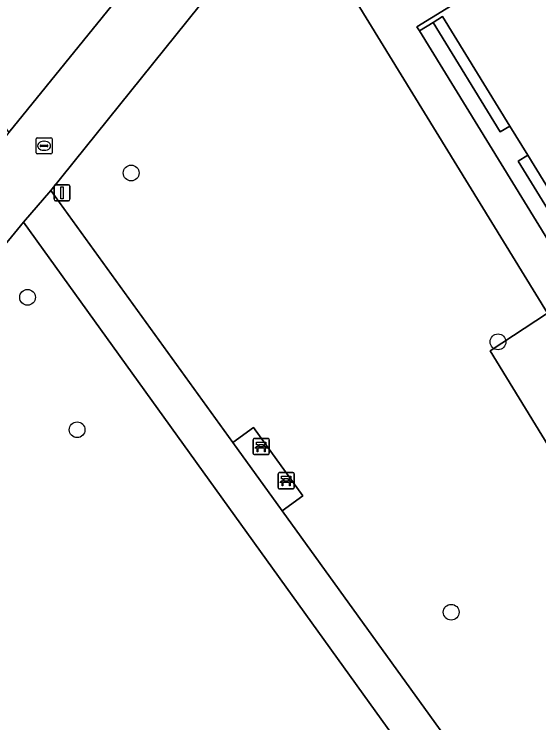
# Model space of a CAD drawing. Extents: x 159039 to 160102, y 381214 to 382524.
# Drawn here: x 159675.44 to 159707.98, y 382104.5 to 382148.42 of the extents above; entities that cross this region are included whole.
import ezdxf

# ---------------------------------------------------------------- set-up
doc = ezdxf.new("R2010")
doc.units = 0
for name, color, linetype in [('IMGEO_Bank', 7, 'Continuous'), ('IMGEO_Boom', 7, 'Continuous'), ('IMGEO_Fietspad_open', 7, 'Continuous'), ('IMGEO_Grasland_overig', 7, 'Continuous'), ('IMGEO_Groenvoorziening', 7, 'Continuous'), ('IMGEO_Kolk', 7, 'Continuous'), ('IMGEO_Lichtmast', 7, 'Continuous'), ('IMGEO_Pand', 7, 'Continuous'), ('IMGEO_Voetpad_gesloten', 7, 'Continuous'), ('IMGEO_Voetpad_open', 7, 'Continuous')]:
    doc.layers.add(name, color=color, linetype=linetype)

msp = doc.modelspace()

# ---------------------------------------------------------------- linework, layer by layer
at = {"layer": 'IMGEO_Bank'}
for p, q in [((159690.261, 382121.197), (159690.261, 382122.038)), ((159690.261, 382122.038), (159690.261, 382121.197)), ((159690.336, 382122.122), (159691.177, 382122.122)), ((159691.177, 382122.122), (159690.336, 382122.122)), ((159691.261, 382122.047), (159691.261, 382121.206)), ((159691.261, 382121.206), (159691.261, 382122.047)), ((159690.958, 382121.52), (159690.565, 382121.52)), ((159690.57, 382121.628), (159690.57, 382121.734)), ((159690.614, 382121.734), (159690.614, 382121.628)), ((159690.902, 382121.74), (159690.62, 382121.74)), ((159690.62, 382121.622), (159690.902, 382121.622)), ((159690.908, 382121.628), (159690.908, 382121.734)), ((159690.952, 382121.734), (159690.952, 382121.628)), ((159691.186, 382121.122), (159690.345, 382121.122)), ((159690.345, 382121.122), (159691.186, 382121.122)), ((159691.808, 382119.081), (159691.808, 382119.922)), ((159691.808, 382119.922), (159691.808, 382119.081)), ((159691.883, 382120.006), (159692.724, 382120.006)), ((159692.724, 382120.006), (159691.883, 382120.006)), ((159692.808, 382119.931), (159692.808, 382119.09)), ((159692.808, 382119.09), (159692.808, 382119.931)), ((159692.505, 382119.404), (159692.112, 382119.404)), ((159692.117, 382119.512), (159692.117, 382119.618)), ((159692.161, 382119.618), (159692.161, 382119.512)), ((159692.449, 382119.624), (159692.167, 382119.624)), ((159692.167, 382119.506), (159692.449, 382119.506)), ((159692.455, 382119.512), (159692.455, 382119.618)), ((159692.499, 382119.618), (159692.499, 382119.512)), ((159692.733, 382119.006), (159691.892, 382119.006)), ((159691.892, 382119.006), (159692.733, 382119.006))]:
    msp.add_line(p, q, dxfattribs=at)
for points in [[(159690.564, 382121.74), (159690.478, 382121.74), (159690.478, 382121.901), (159691.041, 382121.901), (159691.041, 382121.74), (159690.958, 382121.74)], [(159690.508, 382121.52), (159690.366, 382121.52), (159690.478, 382121.622), (159690.564, 382121.622)], [(159690.558, 382121.513), (159690.558, 382121.306), (159690.515, 382121.306), (159690.515, 382121.513)], [(159690.958, 382121.622), (159691.041, 382121.622), (159691.153, 382121.52), (159691.014, 382121.52)], [(159691.008, 382121.513), (159691.008, 382121.306), (159690.964, 382121.306), (159690.964, 382121.513)], [(159692.111, 382119.624), (159692.025, 382119.624), (159692.025, 382119.785), (159692.588, 382119.785), (159692.588, 382119.624), (159692.505, 382119.624)], [(159692.055, 382119.404), (159691.913, 382119.404), (159692.025, 382119.506), (159692.111, 382119.506)], [(159692.105, 382119.397), (159692.105, 382119.19), (159692.062, 382119.19), (159692.062, 382119.397)], [(159692.505, 382119.506), (159692.588, 382119.506), (159692.7, 382119.404), (159692.561, 382119.404)], [(159692.555, 382119.397), (159692.555, 382119.19), (159692.511, 382119.19), (159692.511, 382119.397)]]:
    msp.add_lwpolyline(points, dxfattribs=at)
for centre, radius, start, end in [((159690.339, 382122.044), 0.0779, 92.4484, 184.2845), ((159690.339, 382122.044), 0.0779, 92.4484, 184.2845), ((159691.183, 382122.044), 0.0779, 2.4484, 94.2845), ((159691.183, 382122.044), 0.0779, 2.4484, 94.2845), ((159690.508, 382121.513), 0.00671, 2.8957, 87.1043), ((159690.565, 382121.513), 0.00671, 92.8957, 177.1043), ((159690.563, 382121.733), 0.00671, 2.8957, 87.1043), ((159690.563, 382121.629), 0.00671, 272.8957, 357.1043), ((159690.62, 382121.733), 0.00671, 92.8957, 177.1043), ((159690.62, 382121.629), 0.00671, 182.8957, 267.1043), ((159690.902, 382121.733), 0.00671, 2.8957, 87.1043), ((159690.902, 382121.629), 0.00671, 272.8957, 357.1043), ((159690.959, 382121.733), 0.00671, 92.8957, 177.1043), ((159690.959, 382121.629), 0.00671, 182.8957, 267.1043), ((159690.957, 382121.513), 0.00671, 2.8957, 87.1043), ((159691.014, 382121.513), 0.00671, 92.8957, 177.1043), ((159690.339, 382121.2), 0.0779, 182.4484, 274.2845), ((159690.339, 382121.2), 0.0779, 182.4484, 274.2845), ((159691.183, 382121.2), 0.0779, 272.4484, 4.2845), ((159691.183, 382121.2), 0.0779, 272.4484, 4.2845), ((159691.886, 382119.928), 0.0779, 92.4484, 184.2845), ((159691.886, 382119.928), 0.0779, 92.4484, 184.2845), ((159692.73, 382119.928), 0.0779, 2.4484, 94.2845), ((159692.73, 382119.928), 0.0779, 2.4484, 94.2845), ((159692.055, 382119.397), 0.00671, 2.8957, 87.1043), ((159692.112, 382119.397), 0.00671, 92.8957, 177.1043), ((159692.11, 382119.617), 0.00671, 2.8957, 87.1043), ((159692.11, 382119.513), 0.00671, 272.8957, 357.1043), ((159692.167, 382119.617), 0.00671, 92.8957, 177.1043), ((159692.167, 382119.513), 0.00671, 182.8957, 267.1043), ((159692.449, 382119.617), 0.00671, 2.8957, 87.1043), ((159692.449, 382119.513), 0.00671, 272.8957, 357.1043), ((159692.506, 382119.617), 0.00671, 92.8957, 177.1043), ((159692.506, 382119.513), 0.00671, 182.8957, 267.1043), ((159692.504, 382119.397), 0.00671, 2.8957, 87.1043), ((159692.561, 382119.397), 0.00671, 92.8957, 177.1043), ((159691.886, 382119.084), 0.0779, 182.4484, 274.2845), ((159691.886, 382119.084), 0.0779, 182.4484, 274.2845), ((159692.73, 382119.084), 0.0779, 272.4484, 4.2845), ((159692.73, 382119.084), 0.0779, 272.4484, 4.2845)]:
    msp.add_arc(centre, radius, start, end, dxfattribs=at)
at = {"layer": 'IMGEO_Boom'}
for centre in [(159682.695, 382138.582), (159676.272, 382130.875), (159705.447, 382128.115), (159679.344, 382122.665), (159702.543, 382111.355)]:
    msp.add_circle(centre, 0.489, dxfattribs=at)
at = {"layer": 'IMGEO_Fietspad_open'}
for points in [[(159692.43, 382162.441), (159691.568, 382161.374), (159690.431, 382159.973), (159675.101, 382141.079), (159673.371, 382138.943), (159665.537, 382129.272)], [(159665.2, 382122.06), (159666.083, 382123.415), (159676.026, 382135.53), (159677.724, 382137.491), (159692.545, 382155.926)]]:
    msp.add_lwpolyline(points, dxfattribs=at)
at = {"layer": 'IMGEO_Grasland_overig'}
for points in [[(159702.005, 382148.269), (159701.424, 382147.912), (159705.585, 382141.126), (159706.175, 382141.488)], [(159710.834, 382132.589), (159706.699, 382139.315), (159707.289, 382139.677), (159706.175, 382141.488), (159705.585, 382141.126), (159701.424, 382147.912), (159700.572, 382147.388), (159709.991, 382132.071)], [(159711.424, 382132.952), (159707.289, 382139.677), (159706.699, 382139.315), (159710.834, 382132.589)]]:
    msp.add_lwpolyline(points, close=True, dxfattribs=at)
at = {"layer": 'IMGEO_Groenvoorziening'}
for points in [[(159669.75, 382148.324), (159675.101, 382141.079), (159690.431, 382159.973)], [(159676.026, 382135.53), (159666.083, 382123.415), (159665.2, 382122.06)], [(159709.102, 382089.591), (159702.605, 382098.614), (159676.026, 382135.53)]]:
    msp.add_lwpolyline(points, dxfattribs=at)
for points in [[(159704.762, 382100.063), (159716.751, 382108.308), (159704.952, 382127.549), (159708.523, 382129.881), (159692.545, 382155.926), (159677.724, 382137.491), (159688.998, 382121.885), (159690.281, 382122.806), (159693.335, 382118.568), (159692.063, 382117.643)], [(159711.123, 382091.474), (159711.78, 382091.154), (159713.17, 382091.395), (159725.931, 382101.506), (159708.523, 382129.881), (159704.952, 382127.549), (159716.751, 382108.308), (159704.762, 382100.063), (159710.599, 382091.983)]]:
    msp.add_lwpolyline(points, close=True, dxfattribs=at)
at = {"layer": 'IMGEO_Kolk'}
for p, q in [((159676.871, 382140.764), (159677.723, 382140.764)), ((159676.796, 382139.838), (159676.796, 382140.69)), ((159677.055, 382140.258), (159677.055, 382140.27)), ((159677.098, 382140.307), (159677.496, 382140.307)), ((159677.284, 382140.544), (159677.309, 382140.544)), ((159677.539, 382140.27), (159677.539, 382140.258)), ((159677.797, 382140.69), (159677.797, 382139.838)), ((159677.493, 382140.221), (159677.095, 382140.221)), ((159677.307, 382139.984), (159677.282, 382139.984)), ((159677.723, 382139.764), (159676.871, 382139.764))]:
    msp.add_line(p, q, dxfattribs=at)
for points in [[(159676.871, 382140.764), (159677.723, 382140.764)], [(159676.796, 382139.838), (159676.796, 382140.69)], [(159677.797, 382140.69), (159677.797, 382139.838)], [(159677.723, 382139.764), (159676.871, 382139.764)]]:
    msp.add_lwpolyline(points, dxfattribs=at)
for centre, radius, start, end in [((159676.873, 382140.688), 0.0765, 91.552, 178.448), ((159676.873, 382140.688), 0.0765, 91.552, 178.448), ((159677.721, 382140.688), 0.0765, 1.552, 88.448), ((159677.721, 382140.688), 0.0765, 1.552, 88.448), ((159677.095, 382140.267), 0.0403, 85.8775, 175.7526), ((159677.5, 382140.269), 0.0386, 1.7309, 96.639), ((159676.873, 382139.84), 0.0765, 181.552, 268.448), ((159676.873, 382139.84), 0.0765, 181.552, 268.448), ((159677.092, 382140.257), 0.0366, 178.938, 274.7102), ((159677.496, 382140.264), 0.043, 264.8664, 352.4533), ((159677.721, 382139.84), 0.0765, 271.552, 358.448), ((159677.721, 382139.84), 0.0765, 271.552, 358.448)]:
    msp.add_arc(centre, radius, start, end, dxfattribs=at)
for centre, major_axis, ratio, start_param, end_param in [((159677.283, 382140.264), (-0.387, 0.002), 0.722429, 4.712389, 7.853982), ((159677.308, 382140.264), (-0.39, 0.002), 0.717154, 1.570796, 4.712389)]:
    msp.add_ellipse(centre, major_axis=major_axis, ratio=ratio, start_param=start_param, end_param=end_param, dxfattribs=at)
at = {"layer": 'IMGEO_Lichtmast'}
for p, q in [((159677.914, 382136.955), (159677.914, 382137.755)), ((159677.914, 382137.755), (159677.914, 382136.955)), ((159678.014, 382137.855), (159678.804, 382137.855)), ((159678.804, 382137.855), (159678.014, 382137.855)), ((159678.904, 382137.755), (159678.904, 382136.955)), ((159678.904, 382136.955), (159678.904, 382137.755)), ((159678.804, 382136.855), (159678.014, 382136.855)), ((159678.014, 382136.855), (159678.804, 382136.855))]:
    msp.add_line(p, q, dxfattribs=at)
msp.add_lwpolyline([(159678.334, 382137.73), (159678.484, 382137.73), (159678.484, 382136.98), (159678.334, 382136.98), (159678.334, 382137.73)], dxfattribs=at)
for centre, start, end in [((159678.014, 382137.755), 90, 180), ((159678.014, 382137.755), 90, 180), ((159678.804, 382137.755), 0, 90), ((159678.804, 382137.755), 360, 90), ((159678.014, 382136.955), 180, 270), ((159678.014, 382136.955), 180, 270), ((159678.804, 382136.955), 270, 0), ((159678.804, 382136.955), 270, 0)]:
    msp.add_arc(centre, 0.1, start, end, dxfattribs=at)
at = {"layer": 'IMGEO_Pand'}
msp.add_lwpolyline([(159710.068, 382131.945), (159719.523, 382137.757), (159718.03, 382140.185), (159714.776, 382145.476), (159712.418, 382149.311), (159709.869, 382153.457), (159700.414, 382147.643), (159700.572, 382147.388), (159701.424, 382147.912), (159702.005, 382148.269), (159706.175, 382141.488), (159707.289, 382139.677), (159711.424, 382132.952), (159710.834, 382132.589), (159709.991, 382132.071)], close=True, dxfattribs=at)
at = {"layer": 'IMGEO_Voetpad_gesloten'}
for points in [[(159713.508, 382158.054), (159699.502, 382149.872), (159694.113, 382157.827), (159692.545, 382155.926), (159708.523, 382129.881)], [(159709.991, 382132.071), (159700.572, 382147.388), (159700.414, 382147.643), (159709.869, 382153.457)], [(159710.599, 382091.983), (159704.762, 382100.063), (159692.063, 382117.643), (159688.998, 382121.885), (159677.724, 382137.491), (159676.026, 382135.53), (159702.605, 382098.614), (159709.102, 382089.591)]]:
    msp.add_lwpolyline(points, dxfattribs=at)
at = {"layer": 'IMGEO_Voetpad_open'}
msp.add_lwpolyline([(159692.063, 382117.643), (159693.335, 382118.568), (159690.281, 382122.806), (159688.998, 382121.885)], close=True, dxfattribs=at)

doc.saveas('drawing.dxf')
